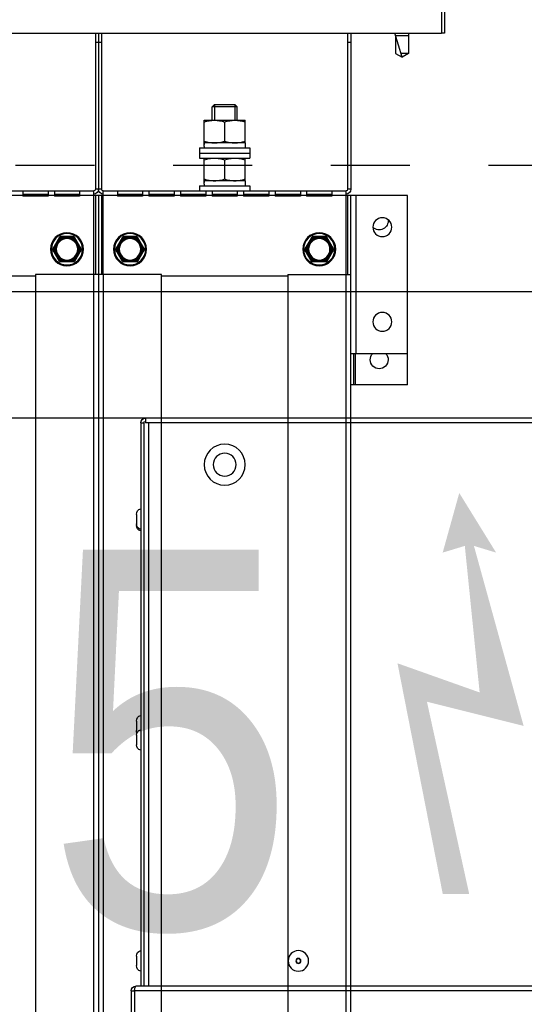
# Model space of a CAD drawing. Header units: millimetres. Extents: x -165365 to -33565, y 7406 to 103342.
# Tile 294 of 352: x -75083 to -74923, y 75494 to 75806. Entities that reach past the tile are written whole.
import ezdxf

# ---------------------------------------------------------------- set-up
doc = ezdxf.new("R2010")
doc.units = ezdxf.units.MM
doc.header["$MEASUREMENT"] = 0
doc.linetypes.add('DASHDOT', pattern=[1, 0.5, -0.25, 0, -0.25])
doc.linetypes.add('Dashed2cust', pattern=[50, 25, -25])
doc.layers.add('ELEK GNIAZDA', color=234, linetype='Continuous')
doc.layers.add('IPHandle', color=7, linetype='Continuous')
doc.styles.add('Arial', font='arial.ttf')

# ---------------------------------------------------------------- blocks, each defined once
blk = doc.blocks.new('VVS040_H_eh_t')
at = {"linetype": 'Continuous', "lineweight": 0}
blk.add_hatch(color=1, dxfattribs=at).paths.add_polyline_path([(91.44, 89.88), (122.1, 97.54), (106.34, 40.49), (113.37, 42.62), (101.69, 23.72), (96.43, 42.62), (103.45, 40.49), (108.15, 86.93), (82.1, 77.69), (96.45, 150.76), (104.83, 150.76)])
at = {"color": 7, "linetype": 'Continuous'}
for p, q in [((-2.33, 181.5), (-2.33, 190)), ((-1.33, 181.5), (-1.33, 190)), ((-2.33, 181.5), (-1.33, 181.5)), ((296.67, 181.5), (-1.33, 181.5)), ((-1.33, 181.5), (-1.29, 181.32)), ((300.67, 180), (-0.83, 180)), ((0.67, 1.5), (0.67, 180)), ((1.67, 1.5), (1.67, 180)), ((3.17, 1.5), (3.17, 180)), ((-0.71, 170.5), (-0.71, 173.5)), ((-0.71, 100.5), (-0.71, 103.5)), ((-0.71, 96), (-0.71, 99)), ((-0.71, 30.5), (-0.71, 34)), ((0.67, 1.5), (1.67, 1.5)), ((1.67, 1.5), (1.87, 1.5)), ((2.17, 0), (2.17, 1.5)), ((300.67, 1.5), (2.17, 1.5)), ((299.17, 0), (2.17, 0))]:
    blk.add_line(p, q, dxfattribs=at)
for radius in [3.25, 0.8, 0.7]:
    blk.add_circle((50.67, 172), radius, dxfattribs=at)
for centre, radius, start, end in [((-0.83, 181.5), 1.5, 180, 270), ((1.09, 173.5), 1.8, 103.5362, 180), ((1.09, 170.5), 1.8, 180, 256.4638), ((1.09, 103.5), 1.8, 103.5362, 180), ((1.09, 100.5), 1.8, 180, 256.4638), ((1.09, 99), 1.8, 155.3554, 180), ((1.09, 96), 1.8, 180, 256.4638), ((1.09, 34), 1.8, 103.5362, 180), ((1.09, 33.5), 1.8, 103.5362, 180), ((1.09, 30.5), 1.8, 180, 256.4638), ((2.17, 1.5), 1.5, 180, 270), ((2.17, 1.5), 0.5, 210, 240)]:
    blk.add_arc(centre, radius, start, end, dxfattribs=at)
for points, knots in [([(-1.29, 181.32), (-1.28, 181.26), (-1.23, 181.04), (-1.18, 180.82), (-1.14, 180.67)], [0, 0, 0, 0, 0.263927, 1, 1, 1, 1]), ([(-1.14, 180.67), (-1.1, 180.5), (-1.04, 180.28), (-0.93, 180.06), (-0.86, 180), (-0.83, 180)], [0, 0, 0, 0, 0.678329, 0.880944, 1, 1, 1, 1])]:
    blk.add_open_spline(points, degree=3, knots=knots, dxfattribs=at)
blk = doc.blocks.new('AVS_IPMC2_RL_2_t')
at = {"color": 7, "linetype": 'DASHDOT', "ltscale": 10}
blk.add_arc((-1.523, 1.523), 28.963, 273.0137, 356.9863, dxfattribs=at)
blk = doc.blocks.new('A$C67D5D007')
for p, q in [((3211, 735.96), (5431, 735.96)), ((3211, 695.96), (5435, 695.96))]:
    blk.add_line(p, q)
at = {"linetype": 'Dashed2cust'}
blk.add_line((255, 655.96), (5435, 655.96), dxfattribs=at)
at = {"extrusion": (1.22461e-16, 0, -1)}
blk.add_blockref('VVS040_H_eh_t', (-4341, 735.96), dxfattribs=at)
at = {"layer": 'IPHandle', "xscale": 25.4, "yscale": 25.4}
blk.add_blockref('AVS_IPMC2_RL_2_t', (3979.034, 695.96), dxfattribs=at)
blk = doc.blocks.new('VVS075_H_eh_t')
at = {"color": 7, "linetype": 'Continuous'}
for p, q in [((167.29, 266.5), (167.29, 1371.5)), ((185.79, 1371.5), (185.79, 266.5)), ((187.29, 241.5), (187.29, 1371.5)), ((188.79, 266.5), (188.79, 1371.5)), ((207.29, 1371.5), (207.29, 266.5)), ((247.29, 266.5), (247.29, 1371.5)), ((265.79, 1371.5), (265.79, 266.5)), ((267.29, 1371.5), (267.29, 241.5)), ((285.29, 301.5), (267.29, 301.5)), ((268.29, 301.5), (268.29, 291.5)), ((268.79, 301.5), (268.79, 291.5)), ((285.29, 301.5), (285.29, 291.5)), ((267.29, 291.5), (285.29, 291.5)), ((268.84, 241.5), (268.84, 291.5)), ((285.29, 291.5), (285.29, 241.5)), ((167.29, 267), (127.29, 267)), ((207.29, 266.5), (167.29, 266.5)), ((185.79, 266.5), (185.79, 240)), ((186.29, 241.5), (186.29, 266.5)), ((188.29, 241.5), (188.29, 266.5)), ((188.79, 266.5), (188.79, 240)), ((247.29, 267), (207.29, 267)), ((247.29, 266.5), (267.29, 266.5)), ((265.79, 266.5), (265.79, 240)), ((266.29, 241.5), (266.29, 266.5)), ((174.9, 262.35), (172.76, 258.65)), ((179.43, 262.5), (175.16, 262.5)), ((176, 262.2), (175.95, 262.34)), ((176, 262.5), (176, 262.2)), ((178.58, 262.2), (176, 262.2)), ((178.59, 262.2), (178.59, 262.5)), ((178.63, 262.34), (178.59, 262.2)), ((181.82, 258.65), (179.69, 262.35)), ((194.9, 262.35), (192.76, 258.65)), ((199.43, 262.5), (195.16, 262.5)), ((196, 262.2), (195.95, 262.34)), ((196, 262.5), (196, 262.2)), ((198.58, 262.2), (196, 262.2)), ((198.59, 262.2), (198.59, 262.5)), ((198.63, 262.34), (198.59, 262.2)), ((201.82, 258.65), (199.69, 262.35)), ((254.9, 262.35), (252.76, 258.65)), ((259.43, 262.5), (255.16, 262.5)), ((256, 262.2), (255.95, 262.34)), ((256, 262.5), (256, 262.2)), ((258.58, 262.2), (256, 262.2)), ((258.59, 262.2), (258.59, 262.5)), ((258.63, 262.34), (258.59, 262.2)), ((261.82, 258.65), (259.69, 262.35)), ((173.18, 259.38), (173.44, 259.23)), ((173.44, 259.23), (173.29, 259.26)), ((174.73, 261.47), (173.44, 259.23)), ((174.73, 261.47), (174.47, 261.62)), ((174.64, 261.58), (174.73, 261.47)), ((180.11, 261.62), (179.85, 261.47)), ((179.85, 261.47), (179.95, 261.58)), ((181.14, 259.23), (179.85, 261.47)), ((181.14, 259.23), (181.4, 259.38)), ((181.29, 259.26), (181.14, 259.23)), ((193.18, 259.38), (193.44, 259.23)), ((193.44, 259.23), (193.29, 259.26)), ((194.73, 261.47), (193.44, 259.23)), ((194.73, 261.47), (194.47, 261.62)), ((194.64, 261.58), (194.73, 261.47)), ((200.11, 261.62), (199.85, 261.47)), ((199.85, 261.47), (199.95, 261.58)), ((201.14, 259.23), (199.85, 261.47)), ((201.14, 259.23), (201.4, 259.38)), ((201.29, 259.26), (201.14, 259.23)), ((253.18, 259.38), (253.44, 259.23)), ((253.44, 259.23), (253.29, 259.26)), ((254.73, 261.47), (253.44, 259.23)), ((254.73, 261.47), (254.47, 261.62)), ((254.64, 261.58), (254.73, 261.47)), ((260.11, 261.62), (259.85, 261.47)), ((259.85, 261.47), (259.95, 261.58)), ((261.14, 259.23), (259.85, 261.47)), ((261.14, 259.23), (261.4, 259.38)), ((261.29, 259.26), (261.14, 259.23)), ((174.9, 254.65), (172.76, 258.35)), ((173.44, 257.77), (173.18, 257.62)), ((173.29, 257.74), (173.44, 257.77)), ((174.73, 255.53), (173.44, 257.77)), ((181.82, 258.35), (179.69, 254.65)), ((179.85, 255.53), (181.14, 257.77)), ((181.4, 257.62), (181.14, 257.77)), ((181.14, 257.77), (181.29, 257.74)), ((194.9, 254.65), (192.76, 258.35)), ((193.44, 257.77), (193.18, 257.62)), ((193.29, 257.74), (193.44, 257.77)), ((194.73, 255.53), (193.44, 257.77)), ((201.82, 258.35), (199.69, 254.65)), ((199.85, 255.53), (201.14, 257.77)), ((201.4, 257.62), (201.14, 257.77)), ((201.14, 257.77), (201.29, 257.74)), ((254.9, 254.65), (252.76, 258.35)), ((253.44, 257.77), (253.18, 257.62)), ((253.29, 257.74), (253.44, 257.77)), ((254.73, 255.53), (253.44, 257.77)), ((261.82, 258.35), (259.69, 254.65)), ((259.85, 255.53), (261.14, 257.77)), ((261.4, 257.62), (261.14, 257.77)), ((261.14, 257.77), (261.29, 257.74)), ((174.47, 255.38), (174.73, 255.53)), ((174.73, 255.53), (174.64, 255.42)), ((179.43, 254.5), (175.16, 254.5)), ((175.95, 254.66), (176, 254.8)), ((176, 254.8), (176, 254.5)), ((176, 254.8), (178.58, 254.8)), ((178.59, 254.5), (178.59, 254.8)), ((178.59, 254.8), (178.63, 254.66)), ((179.95, 255.42), (179.85, 255.53)), ((179.85, 255.53), (180.11, 255.38)), ((194.47, 255.38), (194.73, 255.53)), ((194.73, 255.53), (194.64, 255.42)), ((199.43, 254.5), (195.16, 254.5)), ((195.95, 254.66), (196, 254.8)), ((196, 254.8), (196, 254.5)), ((196, 254.8), (198.58, 254.8)), ((198.59, 254.5), (198.59, 254.8)), ((198.59, 254.8), (198.63, 254.66)), ((199.95, 255.42), (199.85, 255.53)), ((199.85, 255.53), (200.11, 255.38)), ((254.47, 255.38), (254.73, 255.53)), ((254.73, 255.53), (254.64, 255.42)), ((259.43, 254.5), (255.16, 254.5)), ((255.95, 254.66), (256, 254.8)), ((256, 254.8), (256, 254.5)), ((256, 254.8), (258.58, 254.8)), ((258.59, 254.8), (258.63, 254.66)), ((258.59, 254.5), (258.59, 254.8)), ((259.95, 255.42), (259.85, 255.53)), ((259.85, 255.53), (260.11, 255.38)), ((267.29, 241.5), (27.29, 241.5)), ((163.29, 240), (163.29, 241.7)), ((171.29, 241.7), (163.29, 241.7)), ((163.29, 241), (171.29, 241)), ((171.29, 240), (171.29, 241.7)), ((173.29, 240), (173.29, 241.7)), ((181.29, 241.7), (173.29, 241.7)), ((173.29, 241), (181.29, 241)), ((181.29, 240), (181.29, 241.7)), ((193.29, 240), (193.29, 241.7)), ((201.29, 241.7), (193.29, 241.7)), ((193.29, 241), (201.29, 241)), ((201.29, 240), (201.29, 241.7)), ((203.29, 240), (203.29, 241.7)), ((211.29, 241.7), (203.29, 241.7)), ((203.29, 241), (211.29, 241)), ((211.29, 240), (211.29, 241.7)), ((213.29, 240), (213.29, 241.7)), ((221.29, 241.7), (213.29, 241.7)), ((213.29, 241), (221.29, 241)), ((219.29, 241), (219.29, 241.5)), ((221.29, 240), (221.29, 241.7)), ((223.29, 240), (223.29, 241.7)), ((231.29, 241.7), (223.29, 241.7)), ((223.29, 241), (231.29, 241)), ((231.29, 240), (231.29, 241.7)), ((233.29, 240), (233.29, 241.7)), ((241.29, 241.7), (233.29, 241.7)), ((233.29, 241), (241.29, 241)), ((235.29, 241), (235.29, 241.5)), ((241.29, 240), (241.29, 241.7)), ((243.29, 240), (243.29, 241.7)), ((251.29, 241.7), (243.29, 241.7)), ((243.29, 241), (251.29, 241)), ((251.29, 240), (251.29, 241.7)), ((253.29, 240), (253.29, 241.7)), ((261.29, 241.7), (253.29, 241.7)), ((253.29, 241), (261.29, 241)), ((261.29, 240), (261.29, 241.7)), ((285.29, 241.5), (267.29, 241.5)), ((108.79, 240), (185.79, 240)), ((186.29, 190), (186.29, 239.5)), ((188.29, 239.5), (186.29, 239.5)), ((187.29, 190), (187.29, 239.5)), ((188.29, 190), (188.29, 239.5)), ((188.79, 240), (265.79, 240)), ((219.29, 238.4), (219.29, 240)), ((219.29, 238.4), (235.29, 238.4)), ((220.75, 237.9), (220.75, 238.4)), ((220.75, 236.8), (220.75, 237.3)), ((233.83, 236.8), (233.83, 238.4)), ((235.29, 238.4), (235.29, 240)), ((266.29, 190), (266.29, 239.5)), ((267.29, 239.5), (266.29, 239.5)), ((267.29, 190), (267.29, 239.5)), ((233.83, 236.8), (220.75, 236.8)), ((220.79, 236.8), (220.79, 229.6)), ((227.29, 230.18), (227.29, 236.22)), ((233.79, 236.8), (233.79, 229.6)), ((219.29, 226.4), (219.29, 229.6)), ((219.29, 229.6), (235.29, 229.6)), ((219.29, 228), (235.29, 228)), ((235.29, 226.4), (235.29, 229.6)), ((219.29, 226.4), (235.29, 226.4)), ((220.75, 225.9), (220.75, 226.4)), ((220.75, 224.8), (220.75, 225.3)), ((233.83, 224.8), (220.75, 224.8)), ((220.79, 224.8), (220.79, 217.6)), ((233.79, 224.8), (233.79, 217.6)), ((233.83, 224.8), (233.83, 226.4)), ((227.29, 218.18), (227.29, 224.22)), ((220.79, 217.6), (233.79, 217.6)), ((223.29, 217.6), (223.29, 213.35)), ((231.29, 217.6), (231.29, 213.35)), ((223.29, 213.35), (224.04, 212.6)), ((231.29, 213.35), (223.29, 213.35)), ((224.04, 212.6), (230.54, 212.6)), ((231.29, 213.35), (230.54, 212.6)), ((283.54, 197.6), (281.26, 190)), ((281.49, 196.42), (283.54, 197.6)), ((285.59, 196.42), (283.54, 197.6)), ((281.49, 190.77), (281.49, 196.42)), ((285.59, 196.42), (283.19, 196.42)), ((285.59, 190.77), (285.59, 196.42)), ((188.29, 193), (186.29, 193)), ((267.29, 193), (266.29, 193)), ((281.49, 190.77), (285.59, 190.77)), ((285.59, 190.77), (285.82, 190)), ((-1.96, 190), (296.04, 190)), ((296.04, 181.5), (296.04, 190)), ((297.04, 190), (296.04, 190)), ((297.04, 181.5), (297.04, 190))]:
    blk.add_line(p, q, dxfattribs=at)
at = {"color": 2, "linetype": 'Continuous'}
for p, q in [((224.04, 212.6), (224.04, 217.6)), ((230.54, 212.6), (230.54, 217.6))]:
    blk.add_line(p, q, dxfattribs=at)
at = {"color": 7, "linetype": 'Continuous'}
for centre, radius in [((227.31, 326.75), 6.5), ((227.31, 326.75), 3.61), ((277.29, 281.5), 3), ((177.29, 258.5), 5.25), ((177.29, 258.5), 4.95), ((177.29, 258.5), 3.7), ((197.29, 258.5), 5.25), ((197.29, 258.5), 4.95), ((197.29, 258.5), 3.7), ((257.29, 258.5), 5.25), ((257.29, 258.5), 4.95), ((257.29, 258.5), 3.7), ((177.29, 258.5), 3.4), ((197.29, 258.5), 3.4), ((257.29, 258.5), 3.4), ((277.29, 251.5), 3)]:
    blk.add_circle(centre, radius, dxfattribs=at)
for centre, radius, start, end in [((276.29, 293.5), 2.85, 315.3283, 224.6717), ((177.29, 258.5), 4.07, 109.2624, 130.7599), ((177.29, 258.5), 3.92, 109.2697, 130.7298), ((175.16, 262.2), 0.3, 90, 150), ((177.29, 258.5), 3.92, 49.2683, 70.7314), ((177.29, 258.5), 4.07, 49.2707, 70.7292), ((175.79, 19.17), 243.19, 89.1263, 89.3308), ((179.43, 262.2), 0.3, 30, 90), ((-71.67, 112.26), 292.59, 30.6866, 30.8566), ((197.29, 258.5), 4.07, 109.2624, 130.7599), ((197.29, 258.5), 3.92, 109.2697, 130.7298), ((195.16, 262.2), 0.3, 90, 150), ((197.29, 258.5), 3.92, 49.2683, 70.7314), ((197.29, 258.5), 4.07, 49.2707, 70.7292), ((195.79, 19.17), 243.19, 89.1263, 89.3308), ((199.43, 262.2), 0.3, 30, 90), ((-51.67, 112.26), 292.59, 30.6866, 30.8566), ((257.29, 258.5), 4.07, 109.2624, 130.7599), ((257.29, 258.5), 3.92, 109.2697, 130.7298), ((255.16, 262.2), 0.3, 90, 150), ((257.29, 258.5), 3.92, 49.2683, 70.7314), ((257.29, 258.5), 4.07, 49.2707, 70.7292), ((255.79, 19.17), 243.19, 89.1263, 89.3308), ((259.43, 262.2), 0.3, 30, 90), ((8.33, 112.26), 292.59, 30.6866, 30.8566), ((370.21, 148.51), 225.92, 150.6477, 150.8677), ((177.29, 258.5), 4.07, 169.28, 190.727), ((177.29, 258.5), 3.92, 169.2678, 190.7322), ((177.29, 258.5), 3.92, 349.2678, 10.7322), ((177.29, 258.5), 4.07, 349.2601, 10.7432), ((390.21, 148.51), 225.92, 150.6477, 150.8677), ((197.29, 258.5), 4.07, 169.28, 190.727), ((197.29, 258.5), 3.92, 169.2678, 190.7322), ((197.29, 258.5), 3.92, 349.2678, 10.7322), ((197.29, 258.5), 4.07, 349.2601, 10.7432), ((450.21, 148.51), 225.92, 150.6477, 150.8677), ((257.29, 258.5), 4.07, 169.28, 190.727), ((257.29, 258.5), 3.92, 169.2678, 190.7322), ((257.29, 258.5), 3.92, 349.2678, 10.7322), ((257.29, 258.5), 4.07, 349.2601, 10.7432), ((173.02, 258.5), 0.3, 150, 210), ((381.06, 374.51), 238.33, 209.1275, 209.3362), ((181.56, 258.5), 0.3, 330, 30), ((193.02, 258.5), 0.3, 150, 210), ((401.06, 374.51), 238.33, 209.1275, 209.3362), ((201.56, 258.5), 0.3, 330, 30), ((253.02, 258.5), 0.3, 150, 210), ((461.06, 374.51), 238.33, 209.1275, 209.3362), ((261.56, 258.5), 0.3, 330, 30), ((177.29, 258.5), 4.07, 229.241, 250.7414), ((177.29, 258.5), 3.92, 229.2701, 250.7304), ((175.16, 254.8), 0.3, 210, 270), ((177.29, 258.5), 3.92, 289.2686, 310.7317), ((177.29, 258.5), 4.07, 289.2707, 310.7293), ((175.13, 546.9), 292.26, 270.6864, 270.8566), ((179.43, 254.8), 0.3, 270, 330), ((-29.32, 379.52), 243.3, 329.1263, 329.3307), ((197.29, 258.5), 4.07, 229.241, 250.7414), ((197.29, 258.5), 3.92, 229.2701, 250.7304), ((195.16, 254.8), 0.3, 210, 270), ((197.29, 258.5), 3.92, 289.2686, 310.7317), ((197.29, 258.5), 4.07, 289.2707, 310.7293), ((195.13, 546.9), 292.26, 270.6864, 270.8566), ((199.43, 254.8), 0.3, 270, 330), ((-9.32, 379.52), 243.3, 329.1263, 329.3307), ((257.29, 258.5), 4.07, 229.241, 250.7414), ((257.29, 258.5), 3.92, 229.2701, 250.7304), ((255.16, 254.8), 0.3, 210, 270), ((257.29, 258.5), 3.92, 289.2686, 310.7317), ((257.29, 258.5), 4.07, 289.2707, 310.7293), ((255.13, 546.9), 292.26, 270.6864, 270.8566), ((259.43, 254.8), 0.3, 270, 330), ((50.68, 379.52), 243.3, 329.1263, 329.3307), ((276.29, 249.5), 2.85, 352.3569, 134.6236), ((185.79, 239.5), 1.5, 0, 90), ((188.79, 239.5), 1.5, 90, 180), ((265.79, 239.5), 1.5, 0, 90), ((185.79, 239.5), 0.5, 0, 90), ((188.79, 239.5), 0.5, 90, 180), ((265.79, 239.5), 0.5, 0, 90)]:
    blk.add_arc(centre, radius, start, end, dxfattribs=at)
for centre, start_param, end_param in [((227.29, 237.9), 4.712389, 4.853728), ((227.29, 237.3), 4.674153, 4.776849), ((227.29, 225.9), 4.712389, 4.853728), ((227.29, 225.3), 4.674153, 4.776849)]:
    blk.add_ellipse(centre, major_axis=(0, -7.79), ratio=0.8391, start_param=start_param, end_param=end_param, dxfattribs=at)
for points, knots in [([(174.63, 261.58), (174.71, 261.71), (174.86, 261.96), (175.01, 262.21), (175.08, 262.33)], [0, 0, 0, 0, 0.502746, 1, 1, 1, 1]), ([(174.9, 262.35), (174.9, 262.35), (174.9, 262.36), (174.92, 262.37), (174.94, 262.37), (174.96, 262.37), (174.99, 262.36), (175.03, 262.35), (175.06, 262.34), (175.08, 262.33)], [0, 0, 0, 0, 0.063655, 0.136554, 0.228783, 0.343466, 0.479707, 0.636071, 1, 1, 1, 1]), ([(175.16, 262.5), (175.15, 262.5), (175.14, 262.5), (175.13, 262.49), (175.12, 262.47), (175.11, 262.45), (175.1, 262.43), (175.09, 262.39), (175.08, 262.35), (175.08, 262.33)], [0, 0, 0, 0, 0.063655, 0.136554, 0.228783, 0.343466, 0.479707, 0.636071, 1, 1, 1, 1]), ([(175.08, 262.33), (175.15, 262.33), (175.44, 262.34), (175.73, 262.34), (175.95, 262.34)], [0, 0, 0, 0, 0.247948, 1, 1, 1, 1]), ([(175.95, 262.34), (175.95, 262.36), (175.95, 262.39), (175.96, 262.43), (175.97, 262.46), (175.97, 262.47), (175.98, 262.49), (175.99, 262.5), (176, 262.5)], [0, 0, 0, 0, 0.385515, 0.548951, 0.688666, 0.803189, 0.891851, 1, 1, 1, 1]), ([(178.59, 262.5), (178.59, 262.5), (178.59, 262.5), (178.59, 262.5), (178.59, 262.49), (178.6, 262.49), (178.61, 262.48), (178.62, 262.46), (178.62, 262.43), (178.63, 262.41), (178.63, 262.37), (178.63, 262.35), (178.63, 262.34)], [0, 0, 0, 0, 0.00926, 0.031065, 0.06282, 0.102186, 0.196528, 0.311148, 0.450249, 0.614436, 0.799525, 1, 1, 1, 1]), ([(179.43, 262.5), (179.43, 262.5), (179.44, 262.5), (179.45, 262.49), (179.46, 262.47), (179.47, 262.45), (179.48, 262.43), (179.49, 262.39), (179.5, 262.35), (179.5, 262.33)], [0, 0, 0, 0, 0.063655, 0.136554, 0.228783, 0.343466, 0.479707, 0.636071, 1, 1, 1, 1]), ([(179.69, 262.35), (179.69, 262.35), (179.68, 262.36), (179.66, 262.37), (179.65, 262.37), (179.62, 262.37), (179.6, 262.36), (179.56, 262.35), (179.52, 262.34), (179.5, 262.33)], [0, 0, 0, 0, 0.063655, 0.136554, 0.228783, 0.343466, 0.479707, 0.636071, 1, 1, 1, 1]), ([(194.63, 261.58), (194.71, 261.71), (194.86, 261.96), (195.01, 262.21), (195.08, 262.33)], [0, 0, 0, 0, 0.502746, 1, 1, 1, 1]), ([(194.9, 262.35), (194.9, 262.35), (194.9, 262.36), (194.92, 262.37), (194.94, 262.37), (194.96, 262.37), (194.99, 262.36), (195.03, 262.35), (195.06, 262.34), (195.08, 262.33)], [0, 0, 0, 0, 0.063655, 0.136554, 0.228783, 0.343466, 0.479707, 0.636071, 1, 1, 1, 1]), ([(195.16, 262.5), (195.15, 262.5), (195.14, 262.5), (195.13, 262.49), (195.12, 262.47), (195.11, 262.45), (195.1, 262.43), (195.09, 262.39), (195.08, 262.35), (195.08, 262.33)], [0, 0, 0, 0, 0.063655, 0.136554, 0.228783, 0.343466, 0.479707, 0.636071, 1, 1, 1, 1]), ([(195.08, 262.33), (195.15, 262.33), (195.44, 262.34), (195.73, 262.34), (195.95, 262.34)], [0, 0, 0, 0, 0.247948, 1, 1, 1, 1]), ([(195.95, 262.34), (195.95, 262.36), (195.95, 262.39), (195.96, 262.43), (195.97, 262.46), (195.97, 262.47), (195.98, 262.49), (195.99, 262.5), (196, 262.5)], [0, 0, 0, 0, 0.385515, 0.548951, 0.688666, 0.803189, 0.891851, 1, 1, 1, 1]), ([(198.59, 262.5), (198.59, 262.5), (198.59, 262.5), (198.59, 262.5), (198.59, 262.49), (198.6, 262.49), (198.61, 262.48), (198.62, 262.46), (198.62, 262.43), (198.63, 262.41), (198.63, 262.37), (198.63, 262.35), (198.63, 262.34)], [0, 0, 0, 0, 0.00926, 0.031065, 0.06282, 0.102186, 0.196528, 0.311148, 0.450249, 0.614436, 0.799525, 1, 1, 1, 1]), ([(199.43, 262.5), (199.43, 262.5), (199.44, 262.5), (199.45, 262.49), (199.46, 262.47), (199.47, 262.45), (199.48, 262.43), (199.49, 262.39), (199.5, 262.35), (199.5, 262.33)], [0, 0, 0, 0, 0.063655, 0.136554, 0.228783, 0.343466, 0.479707, 0.636071, 1, 1, 1, 1]), ([(199.69, 262.35), (199.69, 262.35), (199.68, 262.36), (199.66, 262.37), (199.65, 262.37), (199.62, 262.37), (199.6, 262.36), (199.56, 262.35), (199.52, 262.34), (199.5, 262.33)], [0, 0, 0, 0, 0.063655, 0.136554, 0.228783, 0.343466, 0.479707, 0.636071, 1, 1, 1, 1]), ([(254.63, 261.58), (254.71, 261.71), (254.86, 261.96), (255.01, 262.21), (255.08, 262.33)], [0, 0, 0, 0, 0.502746, 1, 1, 1, 1]), ([(254.9, 262.35), (254.9, 262.35), (254.9, 262.36), (254.92, 262.37), (254.94, 262.37), (254.96, 262.37), (254.99, 262.36), (255.03, 262.35), (255.06, 262.34), (255.08, 262.33)], [0, 0, 0, 0, 0.063655, 0.136554, 0.228783, 0.343466, 0.479707, 0.636071, 1, 1, 1, 1]), ([(255.16, 262.5), (255.15, 262.5), (255.14, 262.5), (255.13, 262.49), (255.12, 262.47), (255.11, 262.45), (255.1, 262.43), (255.09, 262.39), (255.08, 262.35), (255.08, 262.33)], [0, 0, 0, 0, 0.063655, 0.136554, 0.228783, 0.343466, 0.479707, 0.636071, 1, 1, 1, 1]), ([(255.08, 262.33), (255.15, 262.33), (255.44, 262.34), (255.73, 262.34), (255.95, 262.34)], [0, 0, 0, 0, 0.247948, 1, 1, 1, 1]), ([(255.95, 262.34), (255.95, 262.36), (255.95, 262.39), (255.96, 262.43), (255.97, 262.46), (255.97, 262.47), (255.98, 262.49), (255.99, 262.5), (256, 262.5)], [0, 0, 0, 0, 0.385515, 0.548951, 0.688666, 0.803189, 0.891851, 1, 1, 1, 1]), ([(258.59, 262.5), (258.59, 262.5), (258.59, 262.5), (258.59, 262.5), (258.59, 262.49), (258.6, 262.49), (258.61, 262.48), (258.62, 262.46), (258.62, 262.43), (258.63, 262.41), (258.63, 262.37), (258.63, 262.35), (258.63, 262.34)], [0, 0, 0, 0, 0.00926, 0.031065, 0.06282, 0.102186, 0.196528, 0.311148, 0.450249, 0.614436, 0.799525, 1, 1, 1, 1]), ([(259.43, 262.5), (259.43, 262.5), (259.44, 262.5), (259.45, 262.49), (259.46, 262.47), (259.47, 262.45), (259.48, 262.43), (259.49, 262.39), (259.5, 262.35), (259.5, 262.33)], [0, 0, 0, 0, 0.063655, 0.136554, 0.228783, 0.343466, 0.479707, 0.636071, 1, 1, 1, 1]), ([(259.69, 262.35), (259.69, 262.35), (259.68, 262.36), (259.66, 262.37), (259.65, 262.37), (259.62, 262.37), (259.6, 262.36), (259.56, 262.35), (259.52, 262.34), (259.5, 262.33)], [0, 0, 0, 0, 0.063655, 0.136554, 0.228783, 0.343466, 0.479707, 0.636071, 1, 1, 1, 1]), ([(173.29, 259.26), (173.28, 259.27), (173.25, 259.29), (173.22, 259.32), (173.2, 259.33), (173.19, 259.35), (173.18, 259.36), (173.18, 259.37), (173.18, 259.38)], [0, 0, 0, 0, 0.385525, 0.548965, 0.688683, 0.803208, 0.891868, 1, 1, 1, 1]), ([(174.47, 261.62), (174.47, 261.62), (174.48, 261.62), (174.48, 261.62), (174.48, 261.62), (174.49, 261.63), (174.51, 261.63), (174.53, 261.62), (174.55, 261.62), (174.58, 261.61), (174.61, 261.6), (174.63, 261.59), (174.64, 261.58)], [0, 0, 0, 0, 0.009197, 0.030952, 0.062668, 0.102006, 0.19633, 0.310966, 0.4501, 0.614328, 0.799469, 1, 1, 1, 1]), ([(179.95, 261.58), (179.97, 261.59), (180, 261.61), (180.03, 261.62), (180.06, 261.62), (180.08, 261.63), (180.09, 261.63), (180.11, 261.63), (180.11, 261.62)], [0, 0, 0, 0, 0.385393, 0.548777, 0.688455, 0.802963, 0.891644, 1, 1, 1, 1]), ([(181.4, 259.38), (181.4, 259.38), (181.4, 259.38), (181.4, 259.37), (181.4, 259.37), (181.4, 259.36), (181.39, 259.35), (181.38, 259.33), (181.36, 259.32), (181.34, 259.3), (181.32, 259.28), (181.3, 259.26), (181.29, 259.26)], [0, 0, 0, 0, 0.009189, 0.030936, 0.062647, 0.101981, 0.196303, 0.310941, 0.450079, 0.614313, 0.799461, 1, 1, 1, 1]), ([(181.29, 259.26), (181.36, 259.13), (181.5, 258.88), (181.64, 258.63), (181.71, 258.5)], [0, 0, 0, 0, 0.50272, 1, 1, 1, 1]), ([(193.29, 259.26), (193.28, 259.27), (193.25, 259.29), (193.22, 259.32), (193.2, 259.33), (193.19, 259.35), (193.18, 259.36), (193.18, 259.37), (193.18, 259.38)], [0, 0, 0, 0, 0.385525, 0.548965, 0.688683, 0.803208, 0.891868, 1, 1, 1, 1]), ([(194.47, 261.62), (194.47, 261.62), (194.48, 261.62), (194.48, 261.62), (194.48, 261.62), (194.49, 261.63), (194.51, 261.63), (194.53, 261.62), (194.55, 261.62), (194.58, 261.61), (194.61, 261.6), (194.63, 261.59), (194.64, 261.58)], [0, 0, 0, 0, 0.009197, 0.030952, 0.062668, 0.102006, 0.19633, 0.310966, 0.4501, 0.614328, 0.799469, 1, 1, 1, 1]), ([(199.95, 261.58), (199.97, 261.59), (200, 261.61), (200.03, 261.62), (200.06, 261.62), (200.08, 261.63), (200.09, 261.63), (200.11, 261.63), (200.11, 261.62)], [0, 0, 0, 0, 0.385393, 0.548777, 0.688455, 0.802963, 0.891644, 1, 1, 1, 1]), ([(201.4, 259.38), (201.4, 259.38), (201.4, 259.38), (201.4, 259.37), (201.4, 259.37), (201.4, 259.36), (201.39, 259.35), (201.38, 259.33), (201.36, 259.32), (201.34, 259.3), (201.32, 259.28), (201.3, 259.26), (201.29, 259.26)], [0, 0, 0, 0, 0.009189, 0.030936, 0.062647, 0.101981, 0.196303, 0.310941, 0.450079, 0.614313, 0.799461, 1, 1, 1, 1]), ([(201.29, 259.26), (201.36, 259.13), (201.5, 258.88), (201.64, 258.63), (201.71, 258.5)], [0, 0, 0, 0, 0.50272, 1, 1, 1, 1]), ([(253.29, 259.26), (253.28, 259.27), (253.25, 259.29), (253.22, 259.32), (253.2, 259.33), (253.19, 259.35), (253.18, 259.36), (253.18, 259.37), (253.18, 259.38)], [0, 0, 0, 0, 0.385525, 0.548965, 0.688683, 0.803208, 0.891868, 1, 1, 1, 1]), ([(254.47, 261.62), (254.47, 261.62), (254.48, 261.62), (254.48, 261.62), (254.48, 261.62), (254.49, 261.63), (254.51, 261.63), (254.53, 261.62), (254.55, 261.62), (254.58, 261.61), (254.61, 261.6), (254.63, 261.59), (254.64, 261.58)], [0, 0, 0, 0, 0.009197, 0.030952, 0.062668, 0.102006, 0.19633, 0.310966, 0.4501, 0.614328, 0.799469, 1, 1, 1, 1]), ([(259.95, 261.58), (259.97, 261.59), (260, 261.61), (260.03, 261.62), (260.06, 261.62), (260.08, 261.63), (260.09, 261.63), (260.11, 261.63), (260.11, 261.62)], [0, 0, 0, 0, 0.385393, 0.548777, 0.688455, 0.802963, 0.891644, 1, 1, 1, 1]), ([(261.4, 259.38), (261.4, 259.38), (261.4, 259.38), (261.4, 259.37), (261.4, 259.37), (261.4, 259.36), (261.39, 259.35), (261.38, 259.33), (261.36, 259.32), (261.34, 259.3), (261.32, 259.28), (261.3, 259.26), (261.29, 259.26)], [0, 0, 0, 0, 0.009189, 0.030936, 0.062647, 0.101981, 0.196303, 0.310941, 0.450079, 0.614313, 0.799461, 1, 1, 1, 1]), ([(261.29, 259.26), (261.36, 259.13), (261.5, 258.88), (261.64, 258.63), (261.71, 258.5)], [0, 0, 0, 0, 0.50272, 1, 1, 1, 1]), ([(172.76, 258.65), (172.76, 258.65), (172.75, 258.64), (172.76, 258.62), (172.77, 258.61), (172.78, 258.59), (172.79, 258.57), (172.82, 258.54), (172.85, 258.52), (172.87, 258.5)], [0, 0, 0, 0, 0.063655, 0.136554, 0.228783, 0.343466, 0.479707, 0.636071, 1, 1, 1, 1]), ([(172.76, 258.35), (172.76, 258.35), (172.75, 258.36), (172.76, 258.38), (172.77, 258.39), (172.78, 258.41), (172.79, 258.43), (172.82, 258.46), (172.85, 258.48), (172.87, 258.5)], [0, 0, 0, 0, 0.063655, 0.136554, 0.228783, 0.343466, 0.479707, 0.636071, 1, 1, 1, 1]), ([(173.18, 257.62), (173.18, 257.62), (173.18, 257.62), (173.18, 257.63), (173.18, 257.63), (173.18, 257.64), (173.19, 257.65), (173.2, 257.67), (173.22, 257.68), (173.24, 257.7), (173.27, 257.72), (173.28, 257.74), (173.29, 257.74)], [0, 0, 0, 0, 0.00918, 0.030921, 0.062627, 0.101958, 0.196277, 0.310917, 0.45006, 0.614299, 0.799454, 1, 1, 1, 1]), ([(181.71, 258.5), (181.64, 258.37), (181.5, 258.12), (181.36, 257.87), (181.29, 257.74)], [0, 0, 0, 0, 0.497285, 1, 1, 1, 1]), ([(181.29, 257.74), (181.31, 257.73), (181.33, 257.71), (181.36, 257.68), (181.38, 257.67), (181.39, 257.65), (181.4, 257.64), (181.41, 257.63), (181.4, 257.62)], [0, 0, 0, 0, 0.385513, 0.548948, 0.688663, 0.803186, 0.891848, 1, 1, 1, 1]), ([(181.82, 258.65), (181.83, 258.65), (181.83, 258.64), (181.83, 258.62), (181.82, 258.61), (181.81, 258.59), (181.79, 258.57), (181.76, 258.54), (181.73, 258.52), (181.71, 258.5)], [0, 0, 0, 0, 0.063655, 0.136554, 0.228783, 0.343466, 0.479707, 0.636071, 1, 1, 1, 1]), ([(181.82, 258.35), (181.83, 258.35), (181.83, 258.36), (181.83, 258.38), (181.82, 258.39), (181.81, 258.41), (181.79, 258.43), (181.76, 258.46), (181.73, 258.48), (181.71, 258.5)], [0, 0, 0, 0, 0.063655, 0.136554, 0.228783, 0.343466, 0.479707, 0.636071, 1, 1, 1, 1]), ([(192.76, 258.65), (192.76, 258.65), (192.75, 258.64), (192.76, 258.62), (192.77, 258.61), (192.78, 258.59), (192.79, 258.57), (192.82, 258.54), (192.85, 258.52), (192.87, 258.5)], [0, 0, 0, 0, 0.063655, 0.136554, 0.228783, 0.343466, 0.479707, 0.636071, 1, 1, 1, 1]), ([(192.76, 258.35), (192.76, 258.35), (192.75, 258.36), (192.76, 258.38), (192.77, 258.39), (192.78, 258.41), (192.79, 258.43), (192.82, 258.46), (192.85, 258.48), (192.87, 258.5)], [0, 0, 0, 0, 0.063655, 0.136554, 0.228783, 0.343466, 0.479707, 0.636071, 1, 1, 1, 1]), ([(193.18, 257.62), (193.18, 257.62), (193.18, 257.62), (193.18, 257.63), (193.18, 257.63), (193.18, 257.64), (193.19, 257.65), (193.2, 257.67), (193.22, 257.68), (193.24, 257.7), (193.27, 257.72), (193.28, 257.74), (193.29, 257.74)], [0, 0, 0, 0, 0.00918, 0.030921, 0.062627, 0.101958, 0.196277, 0.310917, 0.45006, 0.614299, 0.799454, 1, 1, 1, 1]), ([(201.71, 258.5), (201.64, 258.37), (201.5, 258.12), (201.36, 257.87), (201.29, 257.74)], [0, 0, 0, 0, 0.497285, 1, 1, 1, 1]), ([(201.29, 257.74), (201.31, 257.73), (201.33, 257.71), (201.36, 257.68), (201.38, 257.67), (201.39, 257.65), (201.4, 257.64), (201.41, 257.63), (201.4, 257.62)], [0, 0, 0, 0, 0.385513, 0.548948, 0.688663, 0.803186, 0.891848, 1, 1, 1, 1]), ([(201.82, 258.65), (201.83, 258.65), (201.83, 258.64), (201.83, 258.62), (201.82, 258.61), (201.81, 258.59), (201.79, 258.57), (201.76, 258.54), (201.73, 258.52), (201.71, 258.5)], [0, 0, 0, 0, 0.063655, 0.136554, 0.228783, 0.343466, 0.479707, 0.636071, 1, 1, 1, 1]), ([(201.82, 258.35), (201.83, 258.35), (201.83, 258.36), (201.83, 258.38), (201.82, 258.39), (201.81, 258.41), (201.79, 258.43), (201.76, 258.46), (201.73, 258.48), (201.71, 258.5)], [0, 0, 0, 0, 0.063655, 0.136554, 0.228783, 0.343466, 0.479707, 0.636071, 1, 1, 1, 1]), ([(252.76, 258.65), (252.76, 258.65), (252.75, 258.64), (252.76, 258.62), (252.77, 258.61), (252.78, 258.59), (252.79, 258.57), (252.82, 258.54), (252.85, 258.52), (252.87, 258.5)], [0, 0, 0, 0, 0.063655, 0.136554, 0.228783, 0.343466, 0.479707, 0.636071, 1, 1, 1, 1]), ([(252.76, 258.35), (252.76, 258.35), (252.75, 258.36), (252.76, 258.38), (252.77, 258.39), (252.78, 258.41), (252.79, 258.43), (252.82, 258.46), (252.85, 258.48), (252.87, 258.5)], [0, 0, 0, 0, 0.063655, 0.136554, 0.228783, 0.343466, 0.479707, 0.636071, 1, 1, 1, 1]), ([(253.18, 257.62), (253.18, 257.62), (253.18, 257.62), (253.18, 257.63), (253.18, 257.63), (253.18, 257.64), (253.19, 257.65), (253.2, 257.67), (253.22, 257.68), (253.24, 257.7), (253.27, 257.72), (253.28, 257.74), (253.29, 257.74)], [0, 0, 0, 0, 0.00918, 0.030921, 0.062627, 0.101958, 0.196277, 0.310917, 0.45006, 0.614299, 0.799454, 1, 1, 1, 1]), ([(261.71, 258.5), (261.64, 258.37), (261.5, 258.12), (261.36, 257.87), (261.29, 257.74)], [0, 0, 0, 0, 0.497285, 1, 1, 1, 1]), ([(261.29, 257.74), (261.31, 257.73), (261.33, 257.71), (261.36, 257.68), (261.38, 257.67), (261.39, 257.65), (261.4, 257.64), (261.41, 257.63), (261.4, 257.62)], [0, 0, 0, 0, 0.385513, 0.548948, 0.688663, 0.803186, 0.891848, 1, 1, 1, 1]), ([(261.82, 258.65), (261.83, 258.65), (261.83, 258.64), (261.83, 258.62), (261.82, 258.61), (261.81, 258.59), (261.79, 258.57), (261.76, 258.54), (261.73, 258.52), (261.71, 258.5)], [0, 0, 0, 0, 0.063655, 0.136554, 0.228783, 0.343466, 0.479707, 0.636071, 1, 1, 1, 1]), ([(261.82, 258.35), (261.83, 258.35), (261.83, 258.36), (261.83, 258.38), (261.82, 258.39), (261.81, 258.41), (261.79, 258.43), (261.76, 258.46), (261.73, 258.48), (261.71, 258.5)], [0, 0, 0, 0, 0.063655, 0.136554, 0.228783, 0.343466, 0.479707, 0.636071, 1, 1, 1, 1]), ([(174.64, 255.42), (174.62, 255.41), (174.59, 255.39), (174.55, 255.38), (174.53, 255.38), (174.51, 255.37), (174.49, 255.37), (174.48, 255.37), (174.47, 255.38)], [0, 0, 0, 0, 0.385498, 0.548927, 0.688637, 0.803159, 0.891823, 1, 1, 1, 1]), ([(175.08, 254.67), (175.01, 254.79), (174.86, 255.04), (174.71, 255.29), (174.63, 255.42)], [0, 0, 0, 0, 0.497255, 1, 1, 1, 1]), ([(174.9, 254.65), (174.9, 254.65), (174.9, 254.64), (174.92, 254.63), (174.94, 254.63), (174.96, 254.63), (174.99, 254.64), (175.03, 254.65), (175.06, 254.66), (175.08, 254.67)], [0, 0, 0, 0, 0.063655, 0.136554, 0.228783, 0.343466, 0.479707, 0.636071, 1, 1, 1, 1]), ([(175.95, 254.66), (175.8, 254.66), (175.51, 254.66), (175.22, 254.67), (175.08, 254.67)], [0, 0, 0, 0, 0.502718, 1, 1, 1, 1]), ([(175.16, 254.5), (175.15, 254.5), (175.14, 254.5), (175.13, 254.51), (175.12, 254.53), (175.11, 254.55), (175.1, 254.57), (175.09, 254.61), (175.08, 254.65), (175.08, 254.67)], [0, 0, 0, 0, 0.063655, 0.136554, 0.228783, 0.343466, 0.479707, 0.636071, 1, 1, 1, 1]), ([(176, 254.5), (176, 254.5), (176, 254.5), (175.99, 254.5), (175.99, 254.51), (175.98, 254.51), (175.97, 254.52), (175.97, 254.54), (175.96, 254.57), (175.96, 254.59), (175.95, 254.63), (175.95, 254.65), (175.95, 254.66)], [0, 0, 0, 0, 0.009188, 0.030934, 0.062645, 0.101978, 0.1963, 0.310938, 0.450077, 0.614311, 0.79946, 1, 1, 1, 1]), ([(178.63, 254.66), (178.63, 254.64), (178.63, 254.61), (178.62, 254.57), (178.61, 254.54), (178.61, 254.53), (178.6, 254.51), (178.59, 254.5), (178.59, 254.5)], [0, 0, 0, 0, 0.385393, 0.548777, 0.688454, 0.802963, 0.891644, 1, 1, 1, 1]), ([(179.43, 254.5), (179.43, 254.5), (179.44, 254.5), (179.45, 254.51), (179.46, 254.53), (179.47, 254.55), (179.48, 254.57), (179.49, 254.61), (179.5, 254.65), (179.5, 254.67)], [0, 0, 0, 0, 0.063655, 0.136554, 0.228783, 0.343466, 0.479707, 0.636071, 1, 1, 1, 1]), ([(179.69, 254.65), (179.69, 254.65), (179.68, 254.64), (179.66, 254.63), (179.65, 254.63), (179.62, 254.63), (179.6, 254.64), (179.56, 254.65), (179.52, 254.66), (179.5, 254.67)], [0, 0, 0, 0, 0.063655, 0.136554, 0.228783, 0.343466, 0.479707, 0.636071, 1, 1, 1, 1]), ([(180.11, 255.38), (180.11, 255.38), (180.11, 255.38), (180.1, 255.38), (180.1, 255.37), (180.09, 255.37), (180.08, 255.37), (180.06, 255.38), (180.03, 255.38), (180.01, 255.39), (179.98, 255.4), (179.96, 255.41), (179.95, 255.42)], [0, 0, 0, 0, 0.00926, 0.031065, 0.06282, 0.102185, 0.196528, 0.311147, 0.450249, 0.614435, 0.799525, 1, 1, 1, 1]), ([(194.64, 255.42), (194.62, 255.41), (194.59, 255.39), (194.55, 255.38), (194.53, 255.38), (194.51, 255.37), (194.49, 255.37), (194.48, 255.37), (194.47, 255.38)], [0, 0, 0, 0, 0.385498, 0.548927, 0.688637, 0.803159, 0.891823, 1, 1, 1, 1]), ([(195.08, 254.67), (195.01, 254.79), (194.86, 255.04), (194.71, 255.29), (194.63, 255.42)], [0, 0, 0, 0, 0.497255, 1, 1, 1, 1]), ([(194.9, 254.65), (194.9, 254.65), (194.9, 254.64), (194.92, 254.63), (194.94, 254.63), (194.96, 254.63), (194.99, 254.64), (195.03, 254.65), (195.06, 254.66), (195.08, 254.67)], [0, 0, 0, 0, 0.063655, 0.136554, 0.228783, 0.343466, 0.479707, 0.636071, 1, 1, 1, 1]), ([(195.95, 254.66), (195.8, 254.66), (195.51, 254.66), (195.22, 254.67), (195.08, 254.67)], [0, 0, 0, 0, 0.502718, 1, 1, 1, 1]), ([(195.16, 254.5), (195.15, 254.5), (195.14, 254.5), (195.13, 254.51), (195.12, 254.53), (195.11, 254.55), (195.1, 254.57), (195.09, 254.61), (195.08, 254.65), (195.08, 254.67)], [0, 0, 0, 0, 0.063655, 0.136554, 0.228783, 0.343466, 0.479707, 0.636071, 1, 1, 1, 1]), ([(196, 254.5), (196, 254.5), (196, 254.5), (195.99, 254.5), (195.99, 254.51), (195.98, 254.51), (195.97, 254.52), (195.97, 254.54), (195.96, 254.57), (195.96, 254.59), (195.95, 254.63), (195.95, 254.65), (195.95, 254.66)], [0, 0, 0, 0, 0.009188, 0.030934, 0.062645, 0.101978, 0.1963, 0.310938, 0.450077, 0.614311, 0.79946, 1, 1, 1, 1]), ([(198.63, 254.66), (198.63, 254.64), (198.63, 254.61), (198.62, 254.57), (198.61, 254.54), (198.61, 254.53), (198.6, 254.51), (198.59, 254.5), (198.59, 254.5)], [0, 0, 0, 0, 0.385393, 0.548777, 0.688454, 0.802963, 0.891644, 1, 1, 1, 1]), ([(199.43, 254.5), (199.43, 254.5), (199.44, 254.5), (199.45, 254.51), (199.46, 254.53), (199.47, 254.55), (199.48, 254.57), (199.49, 254.61), (199.5, 254.65), (199.5, 254.67)], [0, 0, 0, 0, 0.063655, 0.136554, 0.228783, 0.343466, 0.479707, 0.636071, 1, 1, 1, 1]), ([(199.69, 254.65), (199.69, 254.65), (199.68, 254.64), (199.66, 254.63), (199.65, 254.63), (199.62, 254.63), (199.6, 254.64), (199.56, 254.65), (199.52, 254.66), (199.5, 254.67)], [0, 0, 0, 0, 0.063655, 0.136554, 0.228783, 0.343466, 0.479707, 0.636071, 1, 1, 1, 1]), ([(200.11, 255.38), (200.11, 255.38), (200.11, 255.38), (200.1, 255.38), (200.1, 255.37), (200.09, 255.37), (200.08, 255.37), (200.06, 255.38), (200.03, 255.38), (200.01, 255.39), (199.98, 255.4), (199.96, 255.41), (199.95, 255.42)], [0, 0, 0, 0, 0.00926, 0.031065, 0.06282, 0.102185, 0.196528, 0.311147, 0.450249, 0.614435, 0.799525, 1, 1, 1, 1]), ([(254.64, 255.42), (254.62, 255.41), (254.59, 255.39), (254.55, 255.38), (254.53, 255.38), (254.51, 255.37), (254.49, 255.37), (254.48, 255.37), (254.47, 255.38)], [0, 0, 0, 0, 0.385498, 0.548927, 0.688637, 0.803159, 0.891823, 1, 1, 1, 1]), ([(255.08, 254.67), (255.01, 254.79), (254.86, 255.04), (254.71, 255.29), (254.63, 255.42)], [0, 0, 0, 0, 0.497255, 1, 1, 1, 1]), ([(254.9, 254.65), (254.9, 254.65), (254.9, 254.64), (254.92, 254.63), (254.94, 254.63), (254.96, 254.63), (254.99, 254.64), (255.03, 254.65), (255.06, 254.66), (255.08, 254.67)], [0, 0, 0, 0, 0.063655, 0.136554, 0.228783, 0.343466, 0.479707, 0.636071, 1, 1, 1, 1]), ([(255.95, 254.66), (255.8, 254.66), (255.51, 254.66), (255.22, 254.67), (255.08, 254.67)], [0, 0, 0, 0, 0.502718, 1, 1, 1, 1]), ([(255.16, 254.5), (255.15, 254.5), (255.14, 254.5), (255.13, 254.51), (255.12, 254.53), (255.11, 254.55), (255.1, 254.57), (255.09, 254.61), (255.08, 254.65), (255.08, 254.67)], [0, 0, 0, 0, 0.063655, 0.136554, 0.228783, 0.343466, 0.479707, 0.636071, 1, 1, 1, 1]), ([(256, 254.5), (256, 254.5), (256, 254.5), (255.99, 254.5), (255.99, 254.51), (255.98, 254.51), (255.97, 254.52), (255.97, 254.54), (255.96, 254.57), (255.96, 254.59), (255.95, 254.63), (255.95, 254.65), (255.95, 254.66)], [0, 0, 0, 0, 0.009188, 0.030934, 0.062645, 0.101978, 0.1963, 0.310938, 0.450077, 0.614311, 0.79946, 1, 1, 1, 1]), ([(258.63, 254.66), (258.63, 254.64), (258.63, 254.61), (258.62, 254.57), (258.61, 254.54), (258.61, 254.53), (258.6, 254.51), (258.59, 254.5), (258.59, 254.5)], [0, 0, 0, 0, 0.385393, 0.548777, 0.688454, 0.802963, 0.891644, 1, 1, 1, 1]), ([(259.43, 254.5), (259.43, 254.5), (259.44, 254.5), (259.45, 254.51), (259.46, 254.53), (259.47, 254.55), (259.48, 254.57), (259.49, 254.61), (259.5, 254.65), (259.5, 254.67)], [0, 0, 0, 0, 0.063655, 0.136554, 0.228783, 0.343466, 0.479707, 0.636071, 1, 1, 1, 1]), ([(259.69, 254.65), (259.69, 254.65), (259.68, 254.64), (259.66, 254.63), (259.65, 254.63), (259.62, 254.63), (259.6, 254.64), (259.56, 254.65), (259.52, 254.66), (259.5, 254.67)], [0, 0, 0, 0, 0.063655, 0.136554, 0.228783, 0.343466, 0.479707, 0.636071, 1, 1, 1, 1]), ([(260.11, 255.38), (260.11, 255.38), (260.11, 255.38), (260.1, 255.38), (260.1, 255.37), (260.09, 255.37), (260.08, 255.37), (260.06, 255.38), (260.03, 255.38), (260.01, 255.39), (259.98, 255.4), (259.96, 255.41), (259.95, 255.42)], [0, 0, 0, 0, 0.00926, 0.031065, 0.06282, 0.102185, 0.196528, 0.311147, 0.450249, 0.614435, 0.799525, 1, 1, 1, 1]), ([(220.79, 236.22), (221.06, 236.31), (221.59, 236.47), (222.4, 236.65), (223.22, 236.77), (223.77, 236.8), (224.04, 236.8)], [0, 0, 0, 0, 0.251418, 0.50175, 0.75115, 1, 1, 1, 1]), ([(224.04, 236.8), (224.32, 236.8), (224.87, 236.77), (225.69, 236.65), (226.5, 236.47), (227.03, 236.31), (227.29, 236.22)], [0, 0, 0, 0, 0.248851, 0.49825, 0.748582, 1, 1, 1, 1]), ([(227.29, 236.22), (227.56, 236.31), (228.09, 236.47), (228.9, 236.65), (229.72, 236.77), (230.27, 236.8), (230.54, 236.8)], [0, 0, 0, 0, 0.251418, 0.50175, 0.75115, 1, 1, 1, 1]), ([(230.54, 236.8), (230.82, 236.8), (231.37, 236.77), (232.19, 236.65), (233, 236.47), (233.53, 236.31), (233.79, 236.22)], [0, 0, 0, 0, 0.248851, 0.49825, 0.748582, 1, 1, 1, 1]), ([(220.79, 230.18), (221.06, 230.09), (221.59, 229.93), (222.4, 229.75), (223.22, 229.63), (223.77, 229.6), (224.04, 229.6)], [0, 0, 0, 0, 0.251418, 0.50175, 0.75115, 1, 1, 1, 1]), ([(224.04, 229.6), (224.32, 229.6), (224.87, 229.63), (225.69, 229.75), (226.5, 229.93), (227.03, 230.09), (227.29, 230.18)], [0, 0, 0, 0, 0.248851, 0.49825, 0.748582, 1, 1, 1, 1]), ([(227.29, 230.18), (227.56, 230.09), (228.09, 229.93), (228.9, 229.75), (229.72, 229.63), (230.27, 229.6), (230.54, 229.6)], [0, 0, 0, 0, 0.251418, 0.50175, 0.75115, 1, 1, 1, 1]), ([(230.54, 229.6), (230.82, 229.6), (231.37, 229.63), (232.19, 229.75), (233, 229.93), (233.53, 230.09), (233.79, 230.18)], [0, 0, 0, 0, 0.248851, 0.49825, 0.748582, 1, 1, 1, 1]), ([(220.79, 224.22), (221.06, 224.31), (221.59, 224.47), (222.4, 224.65), (223.22, 224.77), (223.77, 224.8), (224.04, 224.8)], [0, 0, 0, 0, 0.251418, 0.50175, 0.75115, 1, 1, 1, 1]), ([(224.04, 224.8), (224.32, 224.8), (224.87, 224.77), (225.69, 224.65), (226.5, 224.47), (227.03, 224.31), (227.29, 224.22)], [0, 0, 0, 0, 0.248851, 0.49825, 0.748582, 1, 1, 1, 1]), ([(227.29, 224.22), (227.56, 224.31), (228.09, 224.47), (228.9, 224.65), (229.72, 224.77), (230.27, 224.8), (230.54, 224.8)], [0, 0, 0, 0, 0.251418, 0.50175, 0.75115, 1, 1, 1, 1]), ([(230.54, 224.8), (230.82, 224.8), (231.37, 224.77), (232.19, 224.65), (233, 224.47), (233.53, 224.31), (233.79, 224.22)], [0, 0, 0, 0, 0.248851, 0.49825, 0.748582, 1, 1, 1, 1]), ([(220.79, 218.18), (221.06, 218.09), (221.59, 217.93), (222.4, 217.75), (223.22, 217.63), (223.77, 217.6), (224.04, 217.6)], [0, 0, 0, 0, 0.251418, 0.50175, 0.75115, 1, 1, 1, 1]), ([(224.04, 217.6), (224.32, 217.6), (224.87, 217.63), (225.69, 217.75), (226.5, 217.93), (227.03, 218.09), (227.29, 218.18)], [0, 0, 0, 0, 0.248851, 0.49825, 0.748582, 1, 1, 1, 1]), ([(227.29, 218.18), (227.56, 218.09), (228.09, 217.93), (228.9, 217.75), (229.72, 217.63), (230.27, 217.6), (230.54, 217.6)], [0, 0, 0, 0, 0.251418, 0.50175, 0.75115, 1, 1, 1, 1]), ([(230.54, 217.6), (230.82, 217.6), (231.37, 217.63), (232.19, 217.75), (233, 217.93), (233.53, 218.09), (233.79, 218.18)], [0, 0, 0, 0, 0.248851, 0.49825, 0.748582, 1, 1, 1, 1])]:
    blk.add_open_spline(points, degree=3, knots=knots, dxfattribs=at)
blk = doc.blocks.new('A$C67D5CFCC')
at = {"extrusion": (1.22461e-16, 0, -1)}
blk.add_blockref('VVS075_H_eh_t', (-4707, 735.96), dxfattribs=at)
blk = doc.blocks.new('wypust 5-przewodowy')
at = {"layer": 'ELEK GNIAZDA'}
blk.add_spline([(0, 0), (-16.027, 7.498), (12.276, 12.951), (-12.276, 22.154), (8.866, 27.607), (-6.82, 34.083), (0, 38.854), (1.364, 38.854), (1.364, 38.172)], degree=3, dxfattribs=at)
at = {"layer": 'ELEK GNIAZDA', "style": 'Arial', "width": 0.85}
blk.add_text('5', height=12, dxfattribs=at).set_placement((11.279, 27.07, 5562.842))

msp = doc.modelspace()

# ---------------------------------------------------------------- block references
at = {"rotation": 180}
for name, p in [('A$C67D5CFCC', (-70538.76681, 76728.15053)), ('A$C67D5D007', (-70704.76681, 76416.15053))]:
    msp.add_blockref(name, p, dxfattribs=at)
at = {"layer": 'ELEK GNIAZDA', "xscale": 10, "yscale": 10, "zscale": 10}
msp.add_blockref('wypust 5-przewodowy', (-75188.0239, 75247.77557), dxfattribs=at)

doc.saveas('drawing.dxf')
